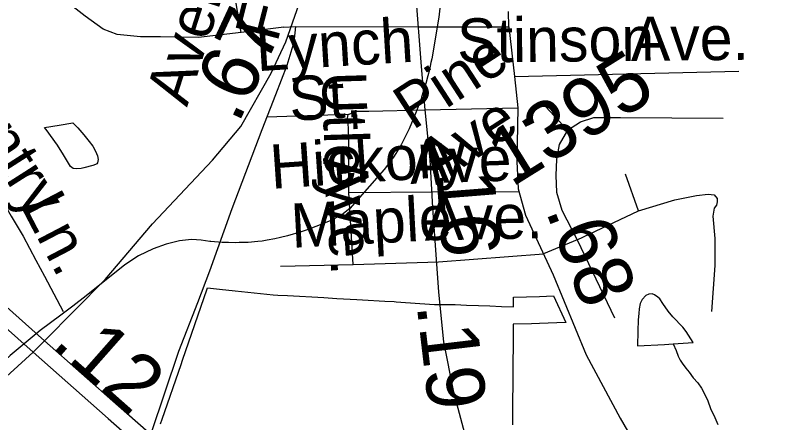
# Model space of a CAD drawing. Extents: x 2001466 to 31450019, y -30647475 to 847247.
# Drawn here: x 2047746 to 2051030, y 688547 to 690299 of the extents above; entities that cross this region are included whole.
import ezdxf

# ---------------------------------------------------------------- set-up
doc = ezdxf.new("R2010")
doc.units = 0
for name, color, linetype in [('Exist Boundary Political City Limit New', 7, 'Continuous'), ('Exist Hydrographic Misc Water Feature', 7, 'Continuous'), ('Exist Road Non-System Type 51', 7, 'Continuous'), ('Exist Road Non-System Type 51 Label', 7, 'Continuous'), ('Exist Road Primary NC Attributed', 7, 'Continuous'), ('Exist Road Primary NC Divided Attributed', 7, 'Continuous'), ('Exist Road Primary NC Service Mileage Hundredths English Label', 7, 'Continuous'), ('Exist Road Secondary Mileage Hundredths English Label', 7, 'Continuous'), ('Exist Road Secondary Type 51 Attributed', 7, 'Continuous'), ('Exist Road Secondary Type 51 Label', 7, 'Continuous'), ('Exist Road Secondary Type 51 Number Label', 7, 'Continuous'), ('Map Preparation Boundary City Limit Buffer Line', 7, 'Continuous')]:
    doc.layers.add(name, color=color, linetype=linetype)

msp = doc.modelspace()

# ---------------------------------------------------------------- linework, layer by layer
at = {"layer": 'Exist Boundary Political City Limit New'}
msp.add_lwpolyline([(2048370.6, 688542.5), (2048377.4, 688562.1), (2048458.6, 688796.9), (2048465.4, 688816.2), (2048571.6, 689122.9), (2048572.9, 689126.8), (2048624, 689121.4), (2048691.2, 689114.4), (2048855.5, 689097.2), (2048874.4, 689096.1), (2048916.6, 689093.8), (2049073, 689084.9), (2049129.1, 689081.8), (2049185.8, 689078.6), (2049215.6, 689076.9), (2049238.9, 689075.6), (2049335.9, 689070.1), (2049375.5, 689067.9), (2049384.4, 689067.2), (2049485.4, 689060.4), (2049549.2, 689056.1), (2049607.9, 689055.9), (2049637.9, 689054.9), (2049687.2, 689053.2), (2049737.6, 689051.4), (2049786.9, 689049.4), (2049837.1, 689047.4), (2049889, 689045.2), (2049889.5, 689080.6), (2049889.5, 689086.9), (2050000, 689089.9), (2050060.4, 689092.9), (2050114.6, 688977.9), (2050112.9, 688977.8), (2050000, 688973.8), (2049966, 688973), (2049888.9, 688971.2), (2049887.9, 688971.2), (2049887.5, 688924.2), (2049884.5, 688594.1), (2049884, 688537.5)], dxfattribs=at)
at = {"layer": 'Exist Hydrographic Misc Water Feature'}
for p, q in [((2049493.1, 689947), (2049491.1, 689940.2)), ((2048586.2, 689325.8), (2048582.5, 689326.4))]:
    msp.add_line(p, q, dxfattribs=at)
for points in [[(2049575.1, 690355.9), (2049567.1, 690290.5), (2049537, 690112.1), (2049533.9, 690095.5)], [(2049575.1, 690355.9), (2049567.1, 690290.5), (2049537, 690112.1), (2049533.9, 690095.5)], [(2049533.9, 690095.5), (2049527.8, 690064.4), (2049520.4, 690038.2)], [(2049533.9, 690095.5), (2049527.8, 690064.4), (2049520.4, 690038.2)], [(2049520.4, 690038.2), (2049511.2, 690005.3), (2049493.1, 689947)], [(2049520.4, 690038.2), (2049511.2, 690005.3), (2049493.1, 689947)], [(2049491.1, 689940.2), (2049467.1, 689876.2), (2049440.2, 689810.8)], [(2049491.1, 689940.2), (2049467.1, 689876.2), (2049440.2, 689810.8)], [(2047934.7, 689826.4), (2047992.7, 689836.5), (2048014.7, 689814.5), (2048040.7, 689784.6), (2048062.9, 689756.7), (2048078.9, 689736.7), (2048090.8, 689714.7), (2048099, 689694.7), (2048102.9, 689678.7), (2048099, 689664.7), (2048096.9, 689660.7), (2048091, 689656.7), (2048078.9, 689652.7), (2048040.9, 689642.6), (2048029, 689640.6), (2048007.1, 689638.6), (2047995, 689640.5), (2047989.1, 689644.5), (2047983.1, 689648.5), (2047974.9, 689662.5), (2047953, 689698.5), (2047926.7, 689740.4), (2047896.8, 689782.3), (2047882.6, 689802.3), (2047870.7, 689816.3), (2047934.7, 689826.4)], [(2049440.2, 689810.8), (2049410.1, 689750.1), (2049405.1, 689741.7)], [(2049440.2, 689810.8), (2049410.1, 689750.1), (2049405.1, 689741.7)], [(2049405.1, 689741.7), (2049376.2, 689692.7), (2049351, 689660)], [(2049405.1, 689741.7), (2049376.2, 689692.7), (2049351, 689660)], [(2049351, 689660), (2049332.8, 689636.4), (2049184.1, 689468.4)], [(2049351, 689660), (2049332.8, 689636.4), (2049184.1, 689468.4)], [(2049184.1, 689468.4), (2049151.1, 689441.3), (2049099.8, 689414.6)], [(2049099.8, 689414.6), (2049038.9, 689390.2), (2049000.6, 689377)], [(2049099.8, 689414.6), (2049038.9, 689390.2), (2049000.6, 689377)], [(2049000.6, 689377), (2048976, 689368.5), (2048917.1, 689350.9), (2048886.6, 689343.4)], [(2049000.6, 689377), (2048976, 689368.5), (2048917.1, 689350.9), (2048886.6, 689343.4)], [(2048525.3, 689333.9), (2048503.9, 689335.5), (2048452.3, 689328.7), (2048394.2, 689314.4)], [(2048525.3, 689333.9), (2048503.9, 689335.5), (2048452.3, 689328.7), (2048394.2, 689314.4)], [(2048582.5, 689326.4), (2048546, 689332.4), (2048525.3, 689333.9)], [(2048582.5, 689326.4), (2048546, 689332.4), (2048525.3, 689333.9)], [(2048886.6, 689343.4), (2048862, 689337.5), (2048828.7, 689331.8)], [(2048886.6, 689343.4), (2048862, 689337.5), (2048828.7, 689331.8)], [(2048394.2, 689314.4), (2048338.3, 689294.5), (2048275.9, 689264)], [(2048394.2, 689314.4), (2048338.3, 689294.5), (2048275.9, 689264)], [(2048663.1, 689321.3), (2048636, 689321.9), (2048586.2, 689325.8)], [(2048663.1, 689321.3), (2048636, 689321.9), (2048586.2, 689325.8)], [(2048708.8, 689321.4), (2048692, 689320.7), (2048663.1, 689321.3)], [(2048708.8, 689321.4), (2048692, 689320.7), (2048663.1, 689321.3)], [(2048789, 689326.4), (2048748, 689322.6), (2048708.8, 689321.4)], [(2048789, 689326.4), (2048748, 689322.6), (2048708.8, 689321.4)], [(2048828.7, 689331.8), (2048807, 689328.1), (2048789, 689326.4)], [(2048828.7, 689331.8), (2048807, 689328.1), (2048789, 689326.4)], [(2048275.9, 689264), (2048217.1, 689226.3), (2048050.8, 689092.7), (2047993, 689048.3), (2047941.3, 689010.2)], [(2048275.9, 689264), (2048217.1, 689226.3), (2048050.8, 689092.7), (2047993, 689048.3), (2047941.3, 689010.2)], [(2050575.8, 688885.8), (2050661.9, 688891.8), (2050631.6, 688939.8), (2050617.6, 688957.7), (2050573.9, 689001.7), (2050553.6, 689027.4), (2050531.7, 689059.6), (2050517.8, 689079.6), (2050509.6, 689087.3), (2050495.6, 689097.5), (2050485.6, 689101.5), (2050471.2, 689099.6), (2050457.5, 689093.6), (2050441.7, 689077.3), (2050433.5, 689059.5), (2050429.4, 689037.4), (2050427.7, 689017.3), (2050425.7, 688989.3), (2050424, 688941.3), (2050422, 688877.5), (2050538.1, 688883.4), (2050575.8, 688885.8)], [(2047941.3, 689010.2), (2047852.3, 688944.3), (2047723.9, 688835.8), (2047663.6, 688781.3)], [(2047941.3, 689010.2), (2047852.3, 688944.3), (2047723.9, 688835.8), (2047663.6, 688781.3)], [(2050575.8, 688885.8), (2050588.1, 688857.6), (2050597.7, 688833.8), (2050605.9, 688815.5), (2050614.1, 688803.7), (2050629.9, 688781.8), (2050644.1, 688763.9), (2050662.1, 688739.7), (2050682.2, 688718), (2050698, 688695.7), (2050712.1, 688668), (2050724.5, 688641.8), (2050736.1, 688608), (2050754.4, 688569.9), (2050768.5, 688540.2)]]:
    msp.add_lwpolyline(points, dxfattribs=at)
at = {"layer": 'Exist Road Non-System Type 51'}
for p, q in [((2049869, 690248.6), (2049867.2, 690315)), ((2048901.1, 690247.5), (2048717.2, 690224.4)), ((2048901.1, 690247.5), (2048951.8, 690250.4)), ((2048951.8, 690250.4), (2049480.6, 690248.6)), ((2049480.6, 690248.6), (2049869, 690248.6)), ((2049869, 690248.6), (2049892.7, 690035)), ((2049892.7, 690035), (2050858.8, 690057.9)), ((2049892.7, 690035), (2049907, 689900.5)), ((2049181.2, 689536.5), (2049539.9, 689539.5)), ((2049199, 689228), (2049181.2, 689536.5)), ((2049539.9, 689539.5), (2049911.9, 689541)), ((2049566, 689238.4), (2050018, 689273.2)), ((2049199, 689228), (2049566, 689238.4)), ((2048887.1, 689220.6), (2049199, 689228))]:
    msp.add_line(p, q, dxfattribs=at)
for points in [[(2048717.2, 690224.4), (2048533.2, 690202.6), (2048370.2, 690206.1), (2048284.1, 690206.1), (2048184.2, 690215.7), (2048123.9, 690238.7), (2048046.7, 690295.1), (2047871.3, 690433.1), (2047817.7, 690505.5), (2047779.6, 690598)], [(2048717.2, 690224.4), (2048692.6, 690368.6), (2048718.6, 690470), (2048744.7, 690548.3)], [(2048951.8, 690250.4), (2048944.6, 690183.1), (2048913.3, 690083.6), (2048864.7, 689956.6), (2048805.7, 689805.8), (2048676.7, 689466.4), (2048581.3, 689198.3), (2048529.2, 689063.3)], [(2047459, 689969.2), (2047472.5, 689944.9), (2047491.5, 689896.5), (2047506.7, 689858.2), (2047523.9, 689817.9), (2047537.2, 689785.6), (2047556.3, 689741.2), (2047585.2, 689684.6), (2047612.3, 689642.1), (2047645.1, 689583.4), (2047683.7, 689512.6), (2047728.1, 689435.7), (2047780.3, 689348.6), (2047834.2, 689245.5), (2047870.8, 689176.8), (2047951.7, 689025.1)], [(2050026.2, 689906.2), (2050121, 689805.3)], [(2049178.2, 689871.8), (2048827, 689860.3)], [(2049181.2, 689536.5), (2049181.2, 689693.8), (2049181.2, 689770.9), (2049178.2, 689839.1), (2049175.3, 689856.9), (2049178.2, 689871.8), (2049216.8, 689886.6), (2049267.2, 689886.6), (2049509.3, 689892)], [(2050121, 689805.3), (2050177.4, 689840.9), (2050233.7, 689858.7), (2050349.3, 689858.7), (2050791.1, 689855.8)], [(2050121, 689805.3), (2050085.5, 689743), (2050073.6, 689680.7), (2050070.6, 689609.5), (2050073.6, 689538.3), (2050097.3, 689461.2), (2050162.5, 689333.6)], [(2050426.4, 689458.2), (2050370.1, 689615.4)], [(2050426.4, 689458.2), (2050583.5, 689505.7), (2050675.4, 689523.5), (2050725.9, 689529.4), (2050752.5, 689526.4), (2050764.4, 689511.6), (2050764.4, 689496.8), (2050761.4, 689481.9), (2050752.5, 689470.1), (2050746.6, 689434.5), (2050755.5, 689339.5), (2050755.5, 689223.8), (2050740.7, 689025.1)], [(2050162.5, 689333.6), (2050426.4, 689458.2)], [(2050162.5, 689333.6), (2050018, 689273.2)], [(2050162.5, 689333.6), (2050322.6, 688998.4)], [(2048529.2, 689063.3), (2048448.2, 688853), (2048329, 688499.4), (2048295.7, 688403.4)]]:
    msp.add_lwpolyline(points, dxfattribs=at)
at = {"layer": 'Exist Road Primary NC Attributed'}
for points in [[(2049509.3, 689892), (2049492.9, 690078.9), (2049469.2, 690395.8), (2049448.1, 690596.5), (2049426.4, 690815.2), (2049420.1, 691015.9), (2049418.5, 691224), (2049421.7, 691434.2), (2049423.8, 691648.6), (2049427.5, 691827.1), (2049433.8, 691988.7)], [(2049707, 688017.2), (2049740.4, 688177.9), (2049741.5, 688252.5), (2049723, 688338.8), (2049632.3, 688678.2), (2049589.5, 688894.8), (2049567.9, 689108.2), (2049542.5, 689471.6), (2049529.9, 689678.6), (2049509.3, 689892)]]:
    msp.add_lwpolyline(points, dxfattribs=at)
at = {"layer": 'Exist Road Primary NC Divided Attributed'}
for points in [[(2044951.7, 694316.9), (2044943.8, 694099.8), (2044964.9, 693752.8), (2044987.8, 693599.7), (2045024.4, 693410.1), (2045083, 693142.4), (2045209, 692616.6), (2045351.9, 691992.6), (2045392.5, 691826.9), (2045455.3, 691627.8), (2045564.2, 691342), (2045637.5, 691182.4), (2045694.2, 691071.8), (2045787.6, 690902.7), (2045894.3, 690733.7), (2046022.2, 690554.6), (2046110, 690435.6), (2046200, 690332.2), (2046283.4, 690236.5), (2046445.7, 690069.7), (2047026.3, 689553.6), (2047343.5, 689274), (2047635.7, 689015.7), (2047822.5, 688851.2)], [(2047871.5, 688899.5), (2047679.1, 689070.2), (2047399.6, 689316.2), (2047080.7, 689597.7), (2046781.4, 689861.7), (2046504.6, 690108.6), (2046373.4, 690243.2), (2046275.6, 690347.8), (2046172.2, 690469), (2046075.9, 690593.3), (2045958.8, 690758.1), (2045832.1, 690959.4), (2045725.4, 691157.4), (2045669.7, 691280.3), (2045626.4, 691375.4), (2045503.6, 691689), (2045451, 691877), (2045415.6, 692015.7), (2045362.4, 692254), (2045280.2, 692611), (2045118.9, 693291), (2045077.9, 693488.5)], [(2049542, 687710.8), (2049366.1, 687806.8), (2049025.8, 687972.4), (2048863.2, 688061.5), (2048737, 688147.2), (2048603.6, 688254.3), (2048403.1, 688430.9), (2048189.6, 688618.5), (2047871.5, 688899.5)], [(2047822.5, 688851.2), (2048145.6, 688564.7), (2048554.4, 688206.3), (2048660.6, 688119.4), (2048741.7, 688060.4), (2048806.5, 688018.7), (2048893.3, 687966.6), (2049039.7, 687889), (2049349.9, 687738.4), (2049506.4, 687658.6)]]:
    msp.add_lwpolyline(points, dxfattribs=at)
at = {"layer": 'Exist Road Secondary Type 51 Attributed'}
for points in [[(2047871.5, 688899.5), (2048132.3, 689162.2), (2048336, 689402), (2048594.1, 689676.6), (2048716.6, 689821.3), (2048846.9, 690050.5), (2048909.2, 690184.7), (2049015.3, 690487.9), (2049063.9, 690652.6), (2049100.3, 690793.1), (2049123.5, 691082.6), (2049153.1, 691497.7), (2049155.7, 691779.7), (2049158.9, 691902.3), (2049157.3, 691944.9), (2049165.2, 691962.2), (2049175.4, 691972.4), (2049193.5, 691980.3), (2049195.7, 691980.9)], [(2049509.3, 689892), (2049907, 689900.5), (2049903.8, 689669.9), (2049908.5, 689553.1), (2049940.1, 689439.4), (2050060, 689183.6), (2050202, 688839.4), (2050347.2, 688566.2), (2050426.1, 688430.4), (2050501.8, 688357.8), (2050615.4, 688323), (2051057.3, 688285.1), (2051407.6, 688247.2), (2052005.6, 688172.2), (2052423.7, 688164.3), (2052802.4, 688165.9), (2053114.9, 688175.4), (2053282.1, 688165.9), (2053408.4, 688121.7), (2053892.8, 687936.2), (2054517.6, 687688.3), (2055584.3, 687308.5)], [(2047822.5, 688851.2), (2047871.5, 688899.5)], [(2046639.2, 687708.7), (2046859.3, 687955.8), (2047096.8, 688211.5), (2047394.4, 688481.9), (2047607.7, 688655.1), (2047822.5, 688851.2)]]:
    msp.add_lwpolyline(points, dxfattribs=at)
at = {"layer": 'Map Preparation Boundary City Limit Buffer Line'}
msp.add_lwpolyline([(2048370.6, 688542.5), (2048377.4, 688562.1), (2048458.6, 688796.9), (2048465.4, 688816.2), (2048571.6, 689122.9), (2048572.9, 689126.8), (2048624, 689121.4), (2048691.2, 689114.4), (2048855.5, 689097.2), (2048874.4, 689096.1), (2048916.6, 689093.8), (2049073, 689084.9), (2049129.1, 689081.8), (2049185.8, 689078.6), (2049215.6, 689076.9), (2049238.9, 689075.6), (2049335.9, 689070.1), (2049375.5, 689067.9), (2049384.4, 689067.2), (2049485.4, 689060.4), (2049549.2, 689056.1), (2049607.9, 689055.9), (2049637.9, 689054.9), (2049687.2, 689053.2), (2049737.6, 689051.4), (2049786.9, 689049.4), (2049837.1, 689047.4), (2049889, 689045.2), (2049889.5, 689080.6), (2049889.5, 689086.9), (2050000, 689089.9), (2050060.4, 689092.9), (2050114.6, 688977.9), (2050112.9, 688977.8), (2050000, 688973.8), (2049966, 688973), (2049888.9, 688971.2), (2049887.9, 688971.2), (2049887.5, 688924.2), (2049884.5, 688594.1), (2049884, 688537.5)], dxfattribs=at)

# ---------------------------------------------------------------- texts
at = {"layer": 'Exist Road Non-System Type 51 Label'}
for s, rotation, p in [('Avent Cir.', 72.2625, (2048484.4, 689901.6)), ('Ferry', 75.7248, (2048873, 690178.6)), ('Lynch', 3.4745, (2048785.9, 690058.3)), ('Stinson', 0.5756, (2049647.4, 690095)), ('Ave.', 0.5756, (2050394.2, 690102.5)), ('Country', 302.5226, (2047337, 690165.4)), ('St.', 3.4745, (2048928.7, 689844.4)), ('Utley', 271.7672, (2049064.7, 690055)), ('Hickory', 3.905, (2048847.8, 689552.3)), ('Ave.', 1.9455, (2049445.4, 689573.7)), ('Ave.', 274.1732, (2049069.2, 689685.1)), ('Ln.', 297.5977, (2047768.8, 689476.9)), ('Maple', 3.0713, (2048936.1, 689298.9)), ('Ave.', 1.16, (2049507.4, 689330.2))]:
    msp.add_text(s, height=190, rotation=rotation, dxfattribs=at).set_placement(p)
at = {"layer": 'Exist Road Primary NC Service Mileage Hundredths English Label'}
for s, rotation, p in [('.16', 274.5523, (2049548.4, 689715.3)), ('.19', 276.7552, (2049472.1, 689052.6)), ('.12', 318.5389, (2047896.1, 688877.8))]:
    msp.add_text(s, height=250, rotation=rotation, dxfattribs=at).set_placement(p)
at = {"layer": 'Exist Road Secondary Mileage Hundredths English Label'}
for s, rotation, p in [('.67', 65.0971, (2048704.8, 689828.1)), ('.68', 291.0031, (2050025.5, 689459.4))]:
    msp.add_text(s, height=250, rotation=rotation, dxfattribs=at).set_placement(p)
at = {"layer": 'Exist Road Secondary Type 51 Label'}
for s, p in [('Pine', (2049455.4, 689802.8)), ('Ave.', (2049554.8, 689567.8))]:
    msp.add_text(s, height=190, rotation=32.9449, dxfattribs=at).set_placement(p)
at = {"layer": 'Exist Road Secondary Type 51 Number Label'}
msp.add_text('1395', height=250, rotation=31.918, dxfattribs=at).set_placement((2049879.9, 689556.8))

doc.saveas('drawing.dxf')
